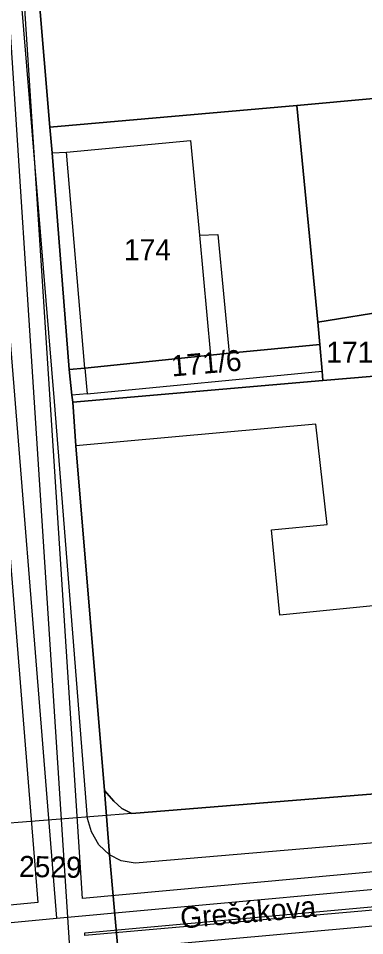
# Model space of a CAD drawing. Extents: x -263423 to -261326, y -1240067 to -1237864.
# Drawn here: x -262906.4 to -262873.5, y -1239952.1 to -1239864.9 of the extents above; entities that cross this region are included whole.
import ezdxf

# ---------------------------------------------------------------- set-up
doc = ezdxf.new("R2010")
doc.units = 0
for name, color, linetype in [('body_kn', 7, 'Continuous'), ('kladpar_druhypozemkov', 7, 'Continuous'), ('kladpar_hranice', 7, 'Continuous'), ('kladpar_parcelnecisla', 7, 'Continuous'), ('kladpar_plochy', 7, 'Continuous'), ('linie', 7, 'Continuous'), ('popisy', 7, 'Continuous'), ('tarchy_linie', 7, 'Continuous'), ('zappar_hrandruhpozemk', 7, 'Continuous')]:
    doc.layers.add(name, color=color, linetype=linetype)

msp = doc.modelspace()

# ---------------------------------------------------------------- linework, layer by layer
at = {"layer": 'body_kn'}
for p, q in [((-262879.96, -1239873.15), (-262879.96, -1239873.15)), ((-262879.96, -1239873.15), (-262879.96, -1239873.15)), ((-262903.42, -1239875.2), (-262903.42, -1239875.2)), ((-262890.04, -1239876.48), (-262890.04, -1239876.48)), ((-262903.18, -1239877.63), (-262903.18, -1239877.63)), ((-262903.18, -1239877.63), (-262903.18, -1239877.63)), ((-262901.84, -1239877.57), (-262901.84, -1239877.57)), ((-262889.19, -1239885.47), (-262889.19, -1239885.47)), ((-262889.19, -1239885.47), (-262889.19, -1239885.47)), ((-262887.47, -1239885.41), (-262887.47, -1239885.41)), ((-262877.98, -1239893.75), (-262877.98, -1239893.75)), ((-262877.79, -1239895.87), (-262877.79, -1239895.87)), ((-262877.79, -1239895.87), (-262877.79, -1239895.87)), ((-262886.37, -1239896.7), (-262886.37, -1239896.7)), ((-262888.15, -1239896.88), (-262888.15, -1239896.88)), ((-262901.56, -1239898.25), (-262901.56, -1239898.25)), ((-262900.08, -1239898.1), (-262900.08, -1239898.1)), ((-262900.08, -1239898.1), (-262900.08, -1239898.1)), ((-262877.56, -1239898.41), (-262877.56, -1239898.41)), ((-262877.48, -1239899.29), (-262877.48, -1239899.29)), ((-262901.31, -1239900.69), (-262901.31, -1239900.69)), ((-262899.85, -1239900.54), (-262899.85, -1239900.54)), ((-262902.96, -1239901.27), (-262902.96, -1239901.27)), ((-262901.24, -1239901.35), (-262901.24, -1239901.35)), ((-262878.17, -1239903.43), (-262878.17, -1239903.43)), ((-262900.94, -1239905.49), (-262900.94, -1239905.49)), ((-262877.07, -1239912.99), (-262877.07, -1239912.99)), ((-262882.36, -1239913.48), (-262882.36, -1239913.48)), ((-262881.57, -1239921.58), (-262881.57, -1239921.58)), ((-262898.22, -1239938.26), (-262898.22, -1239938.26)), ((-262897.33, -1239939.29), (-262897.33, -1239939.29)), ((-262896.57, -1239939.99), (-262896.57, -1239939.99)), ((-262895.61, -1239940.44), (-262895.61, -1239940.44)), ((-262899.82, -1239940.93), (-262899.82, -1239940.93)), ((-262899.44, -1239942.21), (-262899.44, -1239942.21)), ((-262898.75, -1239943.43), (-262898.75, -1239943.43)), ((-262897.73, -1239944.39), (-262897.73, -1239944.39)), ((-262897.73, -1239944.39), (-262897.73, -1239944.39)), ((-262896.65, -1239944.96), (-262896.65, -1239944.96)), ((-262895.31, -1239945.16), (-262895.31, -1239945.16)), ((-262904.56, -1239948.91), (-262904.56, -1239948.91)), ((-262900.3, -1239948.52), (-262900.3, -1239948.52)), ((-262902.79, -1239950.4), (-262902.79, -1239950.4)), ((-262900.09, -1239951.81), (-262900.09, -1239951.81)), ((-262900.08, -1239952.04), (-262900.08, -1239952.04))]:
    msp.add_line(p, q, dxfattribs=at)
at = {"layer": 'kladpar_druhypozemkov'}
for p, q in [((-262894.43, -1239885.05), (-262894.43, -1239885.05)), ((-262873.93, -1239895.81), (-262873.93, -1239895.81)), ((-262893.69, -1239899.48), (-262893.69, -1239899.48)), ((-262903.47, -1239944.63), (-262903.47, -1239944.63))]:
    msp.add_line(p, q, dxfattribs=at)
at = {"layer": 'kladpar_hranice'}
for points in [[(-262854.52, -1239841.78), (-262845.02, -1239870.12), (-262854.01, -1239870.84), (-262865.42, -1239871.81), (-262879.96, -1239873.15), (-262903.42, -1239875.2), (-262906.03, -1239843.77)], [(-262905.52, -1239842.43), (-262905.9, -1239843.01), (-262906.03, -1239843.77), (-262903.42, -1239875.2), (-262903.18, -1239877.63), (-262901.56, -1239898.25), (-262901.31, -1239900.69), (-262901.24, -1239901.35), (-262900.94, -1239905.49), (-262898.22, -1239938.26), (-262897.73, -1239944.39), (-262896.7, -1239956.12)], [(-262854.01, -1239870.84), (-262853.35, -1239880.47), (-262852.77, -1239880.41), (-262852.48, -1239886.27), (-262840.3, -1239884.35), (-262839.29, -1239887.48), (-262870.91, -1239892.61), (-262877.98, -1239893.75), (-262879.96, -1239873.15), (-262865.42, -1239871.81), (-262854.01, -1239870.84)], [(-262879.96, -1239873.15), (-262877.98, -1239893.75), (-262877.79, -1239895.87), (-262886.37, -1239896.7), (-262888.15, -1239896.88), (-262900.08, -1239898.1), (-262901.56, -1239898.25), (-262903.18, -1239877.63), (-262903.42, -1239875.2), (-262879.96, -1239873.15)], [(-262855.86, -1239919.33), (-262856.81, -1239909.33), (-262857.78, -1239897.6), (-262856.74, -1239897.51), (-262851.24, -1239895.71), (-262839.44, -1239891.69), (-262838.03, -1239891.12), (-262824.77, -1239932.8), (-262825.15, -1239933.56), (-262825.86, -1239934.19), (-262826.62, -1239934.64), (-262827.51, -1239934.82), (-262838.16, -1239935.8), (-262895.61, -1239940.44), (-262896.57, -1239939.99), (-262897.33, -1239939.29), (-262898.22, -1239938.26), (-262900.94, -1239905.49), (-262901.24, -1239901.35), (-262877.48, -1239899.29), (-262870.37, -1239898.68), (-262869.33, -1239910.47), (-262868.45, -1239920.48), (-262855.86, -1239919.33)], [(-262877.79, -1239895.87), (-262877.98, -1239893.75), (-262870.91, -1239892.61), (-262870.37, -1239898.68), (-262877.48, -1239899.29), (-262877.56, -1239898.41), (-262877.79, -1239895.87)], [(-262900.08, -1239898.1), (-262888.15, -1239896.88), (-262886.37, -1239896.7), (-262877.79, -1239895.87), (-262877.56, -1239898.41), (-262877.48, -1239899.29), (-262901.24, -1239901.35), (-262901.31, -1239900.69), (-262901.56, -1239898.25), (-262900.08, -1239898.1)], [(-262896.7, -1239956.12), (-262897.73, -1239944.39), (-262898.22, -1239938.26), (-262897.33, -1239939.29), (-262896.57, -1239939.99), (-262895.61, -1239940.44), (-262838.16, -1239935.8)]]:
    msp.add_lwpolyline(points, dxfattribs=at)
at = {"layer": 'kladpar_plochy'}
for points in [[(-262877.4, -1239841.42), (-262876.95, -1239839.32), (-262871.97, -1239838.96), (-262860.05, -1239838.06), (-262858.97, -1239837.94), (-262857.95, -1239838.13), (-262856.93, -1239838.58), (-262856.23, -1239839.16), (-262855.53, -1239839.8), (-262855.03, -1239840.63), (-262854.52, -1239841.78), (-262845.02, -1239870.12), (-262854.01, -1239870.84), (-262865.42, -1239871.81), (-262879.96, -1239873.15), (-262903.42, -1239875.2), (-262906.03, -1239843.77), (-262905.9, -1239843.01), (-262905.52, -1239842.43), (-262904.94, -1239841.99), (-262904.3, -1239841.74), (-262889.7, -1239840.47), (-262884.79, -1239840.11), (-262883.78, -1239842.09)], [(-262854.01, -1239870.84), (-262853.35, -1239880.47), (-262852.77, -1239880.41), (-262852.48, -1239886.27), (-262840.3, -1239884.35), (-262839.29, -1239887.48), (-262870.91, -1239892.61), (-262877.98, -1239893.75), (-262879.96, -1239873.15), (-262865.42, -1239871.81)], [(-262879.96, -1239873.15), (-262877.98, -1239893.75), (-262877.79, -1239895.87), (-262886.37, -1239896.7), (-262888.15, -1239896.88), (-262900.08, -1239898.1), (-262901.56, -1239898.25), (-262903.18, -1239877.63), (-262903.42, -1239875.2)], [(-262855.86, -1239919.33), (-262856.81, -1239909.33), (-262857.78, -1239897.6), (-262856.74, -1239897.51), (-262851.24, -1239895.71), (-262839.44, -1239891.69), (-262838.03, -1239891.12), (-262824.77, -1239932.8), (-262825.15, -1239933.56), (-262825.86, -1239934.19), (-262826.62, -1239934.64), (-262827.51, -1239934.82), (-262838.16, -1239935.8), (-262895.61, -1239940.44), (-262896.57, -1239939.99), (-262897.33, -1239939.29), (-262898.22, -1239938.26), (-262900.94, -1239905.49), (-262901.24, -1239901.35), (-262877.48, -1239899.29), (-262870.37, -1239898.68), (-262869.33, -1239910.47), (-262868.45, -1239920.48)], [(-262877.79, -1239895.87), (-262877.98, -1239893.75), (-262870.91, -1239892.61), (-262870.37, -1239898.68), (-262877.48, -1239899.29), (-262877.56, -1239898.41)], [(-262900.08, -1239898.1), (-262888.15, -1239896.88), (-262886.37, -1239896.7), (-262877.79, -1239895.87), (-262877.56, -1239898.41), (-262877.48, -1239899.29), (-262901.24, -1239901.35), (-262901.31, -1239900.69), (-262901.56, -1239898.25)]]:
    msp.add_lwpolyline(points, close=True, dxfattribs=at)
for points in [[(-262908.12, -1239838.98), (-262905.52, -1239842.43), (-262905.9, -1239843.01), (-262906.03, -1239843.77), (-262903.42, -1239875.2), (-262903.18, -1239877.63), (-262901.56, -1239898.25), (-262901.31, -1239900.69), (-262901.24, -1239901.35), (-262900.94, -1239905.49), (-262898.22, -1239938.26), (-262897.73, -1239944.39), (-262896.7, -1239956.12)], [(-262896.7, -1239956.12), (-262897.73, -1239944.39), (-262898.22, -1239938.26), (-262897.33, -1239939.29), (-262896.57, -1239939.99), (-262895.61, -1239940.44), (-262838.16, -1239935.8), (-262827.51, -1239934.82), (-262826.62, -1239934.64), (-262825.86, -1239934.19), (-262825.15, -1239933.56), (-262824.77, -1239932.8), (-262822.94, -1239938.35), (-262819.92, -1239947.16), (-262817.97, -1239952.9)]]:
    msp.add_lwpolyline(points, dxfattribs=at)
at = {"layer": 'linie'}
msp.add_lwpolyline([(-262714.44, -1239876.51), (-262740.08, -1239884.8), (-262786.58, -1239899.7), (-262786.64, -1239899.38), (-262790.54, -1239900.7), (-262813.57, -1239908.37), (-262824.77, -1239932.8), (-262825.15, -1239933.56), (-262825.86, -1239934.19), (-262826.62, -1239934.64), (-262827.51, -1239934.82), (-262838.16, -1239935.8), (-262895.61, -1239940.44), (-262908.43, -1239941.47)], dxfattribs=at)
at = {"layer": 'tarchy_linie'}
msp.add_line((-262913.21, -1239820.51), (-262902.79, -1239950.4), dxfattribs=at)
for points in [[(-262910.44, -1239816.22), (-262901.51, -1239953.72), (-262895.59, -1240011.25)], [(-263032.51, -1239829.65), (-262994.11, -1239826.25), (-262953.49, -1239823.36), (-262914.73, -1239822.21), (-262904.56, -1239948.91), (-262945.05, -1239952.79), (-262956.61, -1239953.67), (-262987.63, -1239956.58), (-263028.26, -1239960.26), (-263030.11, -1239917.17), (-263031.82, -1239872.55), (-263032.51, -1239829.65)], [(-262908.44, -1239823.3), (-262880.29, -1239830.12), (-262851.72, -1239836.82), (-262838.5, -1239878.08), (-262824.99, -1239920.75), (-262817.72, -1239941.48), (-262859.21, -1239944.77), (-262900.3, -1239948.52), (-262908.44, -1239823.3)], [(-263142.09, -1239971.76), (-263113.13, -1239968.86), (-263071.88, -1239965.53), (-263029.83, -1239962.06), (-262987.48, -1239958.22), (-262956.48, -1239955.32), (-262944.89, -1239954.43), (-262902.79, -1239950.4), (-262859.08, -1239946.41), (-262815.45, -1239942.96)], [(-262816.63, -1239944.52), (-262816.56, -1239944.7), (-262900.08, -1239952.04), (-262900.09, -1239951.81), (-262858.95, -1239948.05), (-262816.63, -1239944.52)], [(-263142, -1239976.35), (-263032.77, -1239966.22), (-262901.51, -1239953.72), (-262809.55, -1239945.43)]]:
    msp.add_lwpolyline(points, dxfattribs=at)
at = {"layer": 'zappar_hrandruhpozemk'}
for p, q in [((-262902.96, -1239901.27), (-262908.12, -1239838.98)), ((-262900.08, -1239898.1), (-262901.84, -1239877.57)), ((-262900.08, -1239898.1), (-262899.85, -1239900.54)), ((-262899.85, -1239900.54), (-262877.56, -1239898.41)), ((-262899.85, -1239900.54), (-262901.31, -1239900.69)), ((-262899.82, -1239940.93), (-262902.96, -1239901.27)), ((-262881.57, -1239921.58), (-262882.36, -1239913.48))]:
    msp.add_line(p, q, dxfattribs=at)
for points in [[(-262903.18, -1239877.63), (-262901.84, -1239877.57), (-262890.04, -1239876.48)], [(-262890.04, -1239876.48), (-262889.19, -1239885.47), (-262888.15, -1239896.88)], [(-262889.19, -1239885.47), (-262887.47, -1239885.41), (-262886.37, -1239896.7)], [(-262882.36, -1239913.48), (-262877.07, -1239912.99), (-262878.17, -1239903.43), (-262900.94, -1239905.49)], [(-262868.45, -1239920.48), (-262868.59, -1239927.56), (-262871.33, -1239927.81), (-262871.75, -1239920.6), (-262881.57, -1239921.58)], [(-262897.73, -1239944.39), (-262898.75, -1239943.43), (-262899.44, -1239942.21), (-262899.82, -1239940.93)], [(-262863.3, -1239942.44), (-262895.31, -1239945.16), (-262896.65, -1239944.96), (-262897.73, -1239944.39)]]:
    msp.add_lwpolyline(points, dxfattribs=at)

# ---------------------------------------------------------------- texts
at = {"layer": 'kladpar_parcelnecisla'}
for s, p in [('174', (-262896.372, -1239887.85)), ('171/2', (-262877.16, -1239897.6))]:
    msp.add_text(s, height=2, dxfattribs=at).set_placement(p)
for s, rotation, p in [('171/6', 5, (-262891.804, -1239898.913)), ('2529', 359, (-262906.345, -1239946.472))]:
    msp.add_text(s, height=2, rotation=rotation, dxfattribs=at).set_placement(p)
at = {"layer": 'popisy'}
msp.add_text('Grešákova', height=2, rotation=5, dxfattribs=at).set_placement((-262890.942, -1239951.394))

doc.saveas('drawing.dxf')
